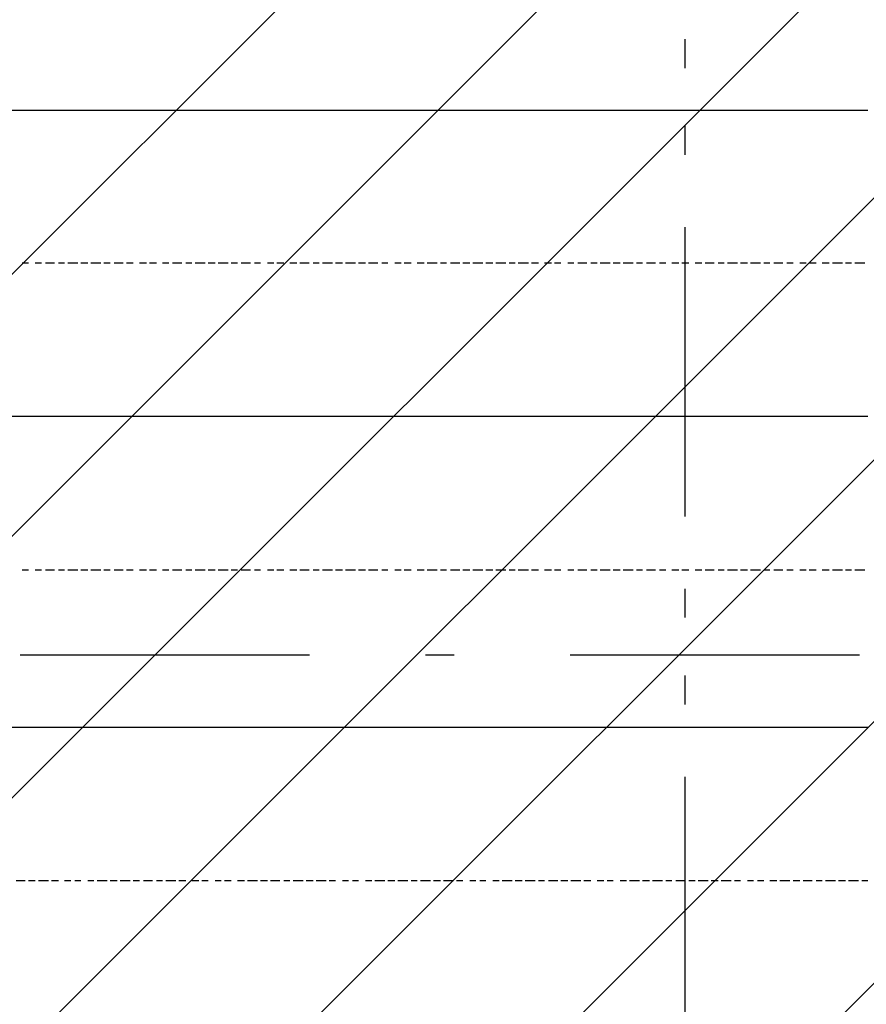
# Model space of a CAD drawing. Extents: x 997 to 109698, y 921 to 94021.
# Tile 512 of 656: x 20835 to 21933, y 47277 to 48554. Entities that reach past the tile are written whole.
import ezdxf

# ---------------------------------------------------------------- set-up
doc = ezdxf.new("R2010")
doc.units = 0
doc.header["$MEASUREMENT"] = 0
for name, color, linetype in [('12', 7, 'CONTINUOUS'), ('28', 7, 'CONTINUOUS'), ('40', 7, 'CONTINUOUS')]:
    doc.layers.add(name, color=color, linetype=linetype)

msp = doc.modelspace()

# ---------------------------------------------------------------- linework, layer by layer
at = {"layer": '12', "color": 5}
for p, q in [((20825.630503, 48436.563401), (20838.630503, 48436.563401)), ((20838.630503, 48436.563401), (20846.630503, 48436.563401)), ((20846.630503, 48436.563401), (20855.630503, 48436.563401)), ((20855.630503, 48436.563401), (20868.630503, 48436.563401)), ((20868.630503, 48436.563401), (20876.630503, 48436.563401)), ((20876.630503, 48436.563401), (20885.630503, 48436.563401)), ((20885.630503, 48436.563401), (20897.630503, 48436.563401)), ((20897.630503, 48436.563401), (20906.630503, 48436.563401)), ((20906.630503, 48436.563401), (20914.630503, 48436.563401)), ((20914.630503, 48436.563401), (20927.630503, 48436.563401)), ((20927.630503, 48436.563401), (20935.630503, 48436.563401)), ((20935.630503, 48436.563401), (20948.630503, 48436.563401)), ((20948.630503, 48436.563401), (20957.630503, 48436.563401)), ((20957.630503, 48436.563401), (20965.630503, 48436.563401)), ((20965.630503, 48436.563401), (20978.630503, 48436.563401)), ((20978.630503, 48436.563401), (20986.630503, 48436.563401)), ((20986.630503, 48436.563401), (20995.630503, 48436.563401)), ((20995.630503, 48436.563401), (21007.630503, 48436.563401)), ((21007.630503, 48436.563401), (21016.630503, 48436.563401)), ((21016.630503, 48436.563401), (21024.630503, 48436.563401)), ((21024.630503, 48436.563401), (21037.630503, 48436.563401)), ((21037.630503, 48436.563401), (21045.630503, 48436.563401)), ((21045.630503, 48436.563401), (21058.630503, 48436.563401)), ((21058.630503, 48436.563401), (21067.630503, 48436.563401)), ((21067.630503, 48436.563401), (21075.630503, 48436.563401)), ((21075.630503, 48436.563401), (21088.630503, 48436.563401)), ((21088.630503, 48436.563401), (21096.630503, 48436.563401)), ((21096.630503, 48436.563401), (21105.630503, 48436.563401)), ((21105.630503, 48436.563401), (21117.630503, 48436.563401)), ((21117.630503, 48436.563401), (21126.630503, 48436.563401)), ((21126.630503, 48436.563401), (21134.630503, 48436.563401)), ((21134.630503, 48436.563401), (21147.630503, 48436.563401)), ((21147.630503, 48436.563401), (21156.630503, 48436.563401)), ((21156.630503, 48436.563401), (21164.630503, 48436.563401)), ((21164.630503, 48436.563401), (21177.630503, 48436.563401)), ((21177.630503, 48436.563401), (21185.630503, 48436.563401)), ((21185.630503, 48436.563401), (21198.630503, 48436.563401)), ((21198.630503, 48436.563401), (21206.630503, 48436.563401)), ((21206.630503, 48436.563401), (21215.630503, 48436.563401)), ((21215.630503, 48436.563401), (21227.630503, 48436.563401)), ((21227.630503, 48436.563401), (21236.630503, 48436.563401)), ((21236.630503, 48436.563401), (21244.630503, 48436.563401)), ((21244.630503, 48436.563401), (21257.630503, 48436.563401)), ((21257.630503, 48436.563401), (21266.630503, 48436.563401)), ((21266.630503, 48436.563401), (21274.630503, 48436.563401)), ((21274.630503, 48436.563401), (21287.630503, 48436.563401)), ((21287.630503, 48436.563401), (21295.630503, 48436.563401)), ((21295.630503, 48436.563401), (21308.630503, 48436.563401)), ((21308.630503, 48436.563401), (21316.630503, 48436.563401)), ((21316.630503, 48436.563401), (21325.630503, 48436.563401)), ((21325.630503, 48436.563401), (21338.630503, 48436.563401)), ((21338.630503, 48436.563401), (21346.630503, 48436.563401)), ((21346.630503, 48436.563401), (21354.630503, 48436.563401)), ((21354.630503, 48436.563401), (21367.630503, 48436.563401)), ((21367.630503, 48436.563401), (21376.630503, 48436.563401)), ((21376.630503, 48436.563401), (21384.630503, 48436.563401)), ((21384.630503, 48436.563401), (21397.630503, 48436.563401)), ((21397.630503, 48436.563401), (21405.630503, 48436.563401)), ((21405.630503, 48436.563401), (21418.630503, 48436.563401)), ((21418.630503, 48436.563401), (21426.630503, 48436.563401)), ((21426.630503, 48436.563401), (21435.630503, 48436.563401)), ((21435.630503, 48436.563401), (21448.630503, 48436.563401)), ((21448.630503, 48436.563401), (21456.630503, 48436.563401)), ((21456.630503, 48436.563401), (21465.630503, 48436.563401)), ((21465.630503, 48436.563401), (21477.630503, 48436.563401)), ((21477.630503, 48436.563401), (21486.630503, 48436.563401)), ((21486.630503, 48436.563401), (21494.630503, 48436.563401)), ((21494.630503, 48436.563401), (21507.630503, 48436.563401)), ((21507.630503, 48436.563401), (21515.630503, 48436.563401)), ((21515.630503, 48436.563401), (21528.630503, 48436.563401)), ((21528.630503, 48436.563401), (21536.630503, 48436.563401)), ((21536.630503, 48436.563401), (21545.630503, 48436.563401)), ((21545.630503, 48436.563401), (21558.630503, 48436.563401)), ((21558.630503, 48436.563401), (21566.630503, 48436.563401)), ((21566.630503, 48436.563401), (21575.630503, 48436.563401)), ((21575.630503, 48436.563401), (21587.630503, 48436.563401)), ((21587.630503, 48436.563401), (21596.630503, 48436.563401)), ((21596.630503, 48436.563401), (21604.630503, 48436.563401)), ((21604.630503, 48436.563401), (21617.630503, 48436.563401)), ((21617.630503, 48436.563401), (21625.630503, 48436.563401)), ((21625.630503, 48436.563401), (21638.630503, 48436.563401)), ((21638.630503, 48436.563401), (21647.630503, 48436.563401)), ((21647.630503, 48436.563401), (21655.630503, 48436.563401)), ((21655.630503, 48436.563401), (21668.630503, 48436.563401)), ((21668.630503, 48436.563401), (21676.630503, 48436.563401)), ((21676.630503, 48436.563401), (21685.630503, 48436.563401)), ((21685.630503, 48436.563401), (21697.630503, 48436.563401)), ((21697.630503, 48436.563401), (21706.630503, 48436.563401)), ((21706.630503, 48436.563401), (21714.630503, 48436.563401)), ((21714.630503, 48436.563401), (21727.630503, 48436.563401)), ((21727.630503, 48436.563401), (21735.630503, 48436.563401)), ((21735.630503, 48436.563401), (21744.630503, 48436.563401)), ((21744.630503, 48436.563401), (21757.630503, 48436.563401)), ((21757.630503, 48436.563401), (21765.630503, 48436.563401)), ((21765.630503, 48436.563401), (21778.630503, 48436.563401)), ((21778.630503, 48436.563401), (21786.630503, 48436.563401)), ((21786.630503, 48436.563401), (21795.630503, 48436.563401)), ((21795.630503, 48436.563401), (21807.630503, 48436.563401)), ((21807.630503, 48436.563401), (21816.630503, 48436.563401)), ((21816.630503, 48436.563401), (21824.630503, 48436.563401)), ((21824.630503, 48436.563401), (21837.630503, 48436.563401)), ((21837.630503, 48436.563401), (21846.630503, 48436.563401)), ((21846.630503, 48436.563401), (21854.630503, 48436.563401)), ((21854.630503, 48436.563401), (21867.630503, 48436.563401)), ((21867.630503, 48436.563401), (21875.630503, 48436.563401)), ((21875.630503, 48436.563401), (21888.630503, 48436.563401)), ((21888.630503, 48436.563401), (21896.630503, 48436.563401)), ((21896.630503, 48436.563401), (21905.630503, 48436.563401)), ((21905.630503, 48436.563401), (21917.630503, 48436.563401)), ((21917.630503, 48436.563401), (21926.630503, 48436.563401)), ((21926.630503, 48436.563401), (21934.630503, 48436.563401)), ((20825.630503, 48039.563401), (20838.630503, 48039.563401)), ((20838.630503, 48039.563401), (20846.630503, 48039.563401)), ((20846.630503, 48039.563401), (20855.630503, 48039.563401)), ((20855.630503, 48039.563401), (20868.630503, 48039.563401)), ((20868.630503, 48039.563401), (20876.630503, 48039.563401)), ((20876.630503, 48039.563401), (20885.630503, 48039.563401)), ((20885.630503, 48039.563401), (20897.630503, 48039.563401)), ((20897.630503, 48039.563401), (20906.630503, 48039.563401)), ((20906.630503, 48039.563401), (20914.630503, 48039.563401)), ((20914.630503, 48039.563401), (20927.630503, 48039.563401)), ((20927.630503, 48039.563401), (20935.630503, 48039.563401)), ((20935.630503, 48039.563401), (20948.630503, 48039.563401)), ((20948.630503, 48039.563401), (20957.630503, 48039.563401)), ((20957.630503, 48039.563401), (20965.630503, 48039.563401)), ((20965.630503, 48039.563401), (20978.630503, 48039.563401)), ((20978.630503, 48039.563401), (20986.630503, 48039.563401)), ((20986.630503, 48039.563401), (20995.630503, 48039.563401)), ((20995.630503, 48039.563401), (21007.630503, 48039.563401)), ((21007.630503, 48039.563401), (21016.630503, 48039.563401)), ((21016.630503, 48039.563401), (21024.630503, 48039.563401)), ((21024.630503, 48039.563401), (21037.630503, 48039.563401)), ((21037.630503, 48039.563401), (21045.630503, 48039.563401)), ((21045.630503, 48039.563401), (21058.630503, 48039.563401)), ((21058.630503, 48039.563401), (21067.630503, 48039.563401)), ((21067.630503, 48039.563401), (21075.630503, 48039.563401)), ((21075.630503, 48039.563401), (21088.630503, 48039.563401)), ((21088.630503, 48039.563401), (21096.630503, 48039.563401)), ((21096.630503, 48039.563401), (21105.630503, 48039.563401)), ((21105.630503, 48039.563401), (21117.630503, 48039.563401)), ((21117.630503, 48039.563401), (21126.630503, 48039.563401)), ((21126.630503, 48039.563401), (21134.630503, 48039.563401)), ((21134.630503, 48039.563401), (21147.630503, 48039.563401)), ((21147.630503, 48039.563401), (21156.630503, 48039.563401)), ((21156.630503, 48039.563401), (21164.630503, 48039.563401)), ((21164.630503, 48039.563401), (21177.630503, 48039.563401)), ((21177.630503, 48039.563401), (21185.630503, 48039.563401)), ((21185.630503, 48039.563401), (21198.630503, 48039.563401)), ((21198.630503, 48039.563401), (21206.630503, 48039.563401)), ((21206.630503, 48039.563401), (21215.630503, 48039.563401)), ((21215.630503, 48039.563401), (21227.630503, 48039.563401)), ((21227.630503, 48039.563401), (21236.630503, 48039.563401)), ((21236.630503, 48039.563401), (21244.630503, 48039.563401)), ((21244.630503, 48039.563401), (21257.630503, 48039.563401)), ((21257.630503, 48039.563401), (21266.630503, 48039.563401)), ((21266.630503, 48039.563401), (21274.630503, 48039.563401)), ((21274.630503, 48039.563401), (21287.630503, 48039.563401)), ((21287.630503, 48039.563401), (21295.630503, 48039.563401)), ((21295.630503, 48039.563401), (21308.630503, 48039.563401)), ((21308.630503, 48039.563401), (21316.630503, 48039.563401)), ((21316.630503, 48039.563401), (21325.630503, 48039.563401)), ((21325.630503, 48039.563401), (21338.630503, 48039.563401)), ((21338.630503, 48039.563401), (21346.630503, 48039.563401)), ((21346.630503, 48039.563401), (21354.630503, 48039.563401)), ((21354.630503, 48039.563401), (21367.630503, 48039.563401)), ((21367.630503, 48039.563401), (21376.630503, 48039.563401)), ((21376.630503, 48039.563401), (21384.630503, 48039.563401)), ((21384.630503, 48039.563401), (21397.630503, 48039.563401)), ((21397.630503, 48039.563401), (21405.630503, 48039.563401)), ((21405.630503, 48039.563401), (21418.630503, 48039.563401)), ((21418.630503, 48039.563401), (21426.630503, 48039.563401)), ((21426.630503, 48039.563401), (21435.630503, 48039.563401)), ((21435.630503, 48039.563401), (21448.630503, 48039.563401)), ((21448.630503, 48039.563401), (21456.630503, 48039.563401)), ((21456.630503, 48039.563401), (21465.630503, 48039.563401)), ((21465.630503, 48039.563401), (21477.630503, 48039.563401)), ((21477.630503, 48039.563401), (21486.630503, 48039.563401)), ((21486.630503, 48039.563401), (21494.630503, 48039.563401)), ((21494.630503, 48039.563401), (21507.630503, 48039.563401)), ((21507.630503, 48039.563401), (21515.630503, 48039.563401)), ((21515.630503, 48039.563401), (21528.630503, 48039.563401)), ((21528.630503, 48039.563401), (21536.630503, 48039.563401)), ((21536.630503, 48039.563401), (21545.630503, 48039.563401)), ((21545.630503, 48039.563401), (21558.630503, 48039.563401)), ((21558.630503, 48039.563401), (21566.630503, 48039.563401)), ((21566.630503, 48039.563401), (21575.630503, 48039.563401)), ((21575.630503, 48039.563401), (21587.630503, 48039.563401)), ((21587.630503, 48039.563401), (21596.630503, 48039.563401)), ((21596.630503, 48039.563401), (21604.630503, 48039.563401)), ((21604.630503, 48039.563401), (21617.630503, 48039.563401)), ((21617.630503, 48039.563401), (21625.630503, 48039.563401)), ((21625.630503, 48039.563401), (21638.630503, 48039.563401)), ((21638.630503, 48039.563401), (21647.630503, 48039.563401)), ((21647.630503, 48039.563401), (21655.630503, 48039.563401)), ((21655.630503, 48039.563401), (21668.630503, 48039.563401)), ((21668.630503, 48039.563401), (21676.630503, 48039.563401)), ((21676.630503, 48039.563401), (21685.630503, 48039.563401)), ((21685.630503, 48039.563401), (21697.630503, 48039.563401)), ((21697.630503, 48039.563401), (21706.630503, 48039.563401)), ((21706.630503, 48039.563401), (21714.630503, 48039.563401)), ((21714.630503, 48039.563401), (21727.630503, 48039.563401)), ((21727.630503, 48039.563401), (21735.630503, 48039.563401)), ((21735.630503, 48039.563401), (21744.630503, 48039.563401)), ((21744.630503, 48039.563401), (21757.630503, 48039.563401)), ((21757.630503, 48039.563401), (21765.630503, 48039.563401)), ((21765.630503, 48039.563401), (21778.630503, 48039.563401)), ((21778.630503, 48039.563401), (21786.630503, 48039.563401)), ((21786.630503, 48039.563401), (21795.630503, 48039.563401)), ((21795.630503, 48039.563401), (21807.630503, 48039.563401)), ((21807.630503, 48039.563401), (21816.630503, 48039.563401)), ((21816.630503, 48039.563401), (21824.630503, 48039.563401)), ((21824.630503, 48039.563401), (21837.630503, 48039.563401)), ((21837.630503, 48039.563401), (21846.630503, 48039.563401)), ((21846.630503, 48039.563401), (21854.630503, 48039.563401)), ((21854.630503, 48039.563401), (21867.630503, 48039.563401)), ((21867.630503, 48039.563401), (21875.630503, 48039.563401)), ((21875.630503, 48039.563401), (21888.630503, 48039.563401)), ((21888.630503, 48039.563401), (21896.630503, 48039.563401)), ((21896.630503, 48039.563401), (21905.630503, 48039.563401)), ((21905.630503, 48039.563401), (21917.630503, 48039.563401)), ((21917.630503, 48039.563401), (21926.630503, 48039.563401)), ((21926.630503, 48039.563401), (21934.630503, 48039.563401)), ((20825.630503, 47636.563401), (20838.630503, 47636.563401)), ((20838.630503, 47636.563401), (20846.630503, 47636.563401)), ((20846.630503, 47636.563401), (20855.630503, 47636.563401)), ((20855.630503, 47636.563401), (20868.630503, 47636.563401)), ((20868.630503, 47636.563401), (20876.630503, 47636.563401)), ((20876.630503, 47636.563401), (20885.630503, 47636.563401)), ((20885.630503, 47636.563401), (20897.630503, 47636.563401)), ((20897.630503, 47636.563401), (20906.630503, 47636.563401)), ((20906.630503, 47636.563401), (20914.630503, 47636.563401)), ((20914.630503, 47636.563401), (20927.630503, 47636.563401)), ((20927.630503, 47636.563401), (20935.630503, 47636.563401)), ((20935.630503, 47636.563401), (20948.630503, 47636.563401)), ((20948.630503, 47636.563401), (20957.630503, 47636.563401)), ((20957.630503, 47636.563401), (20965.630503, 47636.563401)), ((20965.630503, 47636.563401), (20978.630503, 47636.563401)), ((20978.630503, 47636.563401), (20986.630503, 47636.563401)), ((20986.630503, 47636.563401), (20995.630503, 47636.563401)), ((20995.630503, 47636.563401), (21007.630503, 47636.563401)), ((21007.630503, 47636.563401), (21016.630503, 47636.563401)), ((21016.630503, 47636.563401), (21024.630503, 47636.563401)), ((21024.630503, 47636.563401), (21037.630503, 47636.563401)), ((21037.630503, 47636.563401), (21045.630503, 47636.563401)), ((21045.630503, 47636.563401), (21058.630503, 47636.563401)), ((21058.630503, 47636.563401), (21067.630503, 47636.563401)), ((21067.630503, 47636.563401), (21075.630503, 47636.563401)), ((21075.630503, 47636.563401), (21088.630503, 47636.563401)), ((21088.630503, 47636.563401), (21096.630503, 47636.563401)), ((21096.630503, 47636.563401), (21105.630503, 47636.563401)), ((21105.630503, 47636.563401), (21117.630503, 47636.563401)), ((21117.630503, 47636.563401), (21126.630503, 47636.563401)), ((21126.630503, 47636.563401), (21134.630503, 47636.563401)), ((21134.630503, 47636.563401), (21147.630503, 47636.563401)), ((21147.630503, 47636.563401), (21156.630503, 47636.563401)), ((21156.630503, 47636.563401), (21164.630503, 47636.563401)), ((21164.630503, 47636.563401), (21177.630503, 47636.563401)), ((21177.630503, 47636.563401), (21185.630503, 47636.563401)), ((21185.630503, 47636.563401), (21198.630503, 47636.563401)), ((21198.630503, 47636.563401), (21206.630503, 47636.563401)), ((21206.630503, 47636.563401), (21215.630503, 47636.563401)), ((21215.630503, 47636.563401), (21227.630503, 47636.563401)), ((21227.630503, 47636.563401), (21236.630503, 47636.563401)), ((21236.630503, 47636.563401), (21244.630503, 47636.563401)), ((21244.630503, 47636.563401), (21257.630503, 47636.563401)), ((21257.630503, 47636.563401), (21266.630503, 47636.563401)), ((21266.630503, 47636.563401), (21274.630503, 47636.563401)), ((21274.630503, 47636.563401), (21287.630503, 47636.563401)), ((21287.630503, 47636.563401), (21295.630503, 47636.563401)), ((21295.630503, 47636.563401), (21308.630503, 47636.563401)), ((21308.630503, 47636.563401), (21316.630503, 47636.563401)), ((21316.630503, 47636.563401), (21325.630503, 47636.563401)), ((21325.630503, 47636.563401), (21338.630503, 47636.563401)), ((21338.630503, 47636.563401), (21346.630503, 47636.563401)), ((21346.630503, 47636.563401), (21354.630503, 47636.563401)), ((21354.630503, 47636.563401), (21367.630503, 47636.563401)), ((21367.630503, 47636.563401), (21376.630503, 47636.563401)), ((21376.630503, 47636.563401), (21384.630503, 47636.563401)), ((21384.630503, 47636.563401), (21397.630503, 47636.563401)), ((21397.630503, 47636.563401), (21405.630503, 47636.563401)), ((21405.630503, 47636.563401), (21418.630503, 47636.563401)), ((21418.630503, 47636.563401), (21426.630503, 47636.563401)), ((21426.630503, 47636.563401), (21435.630503, 47636.563401)), ((21435.630503, 47636.563401), (21448.630503, 47636.563401)), ((21448.630503, 47636.563401), (21456.630503, 47636.563401)), ((21456.630503, 47636.563401), (21465.630503, 47636.563401)), ((21465.630503, 47636.563401), (21477.630503, 47636.563401)), ((21477.630503, 47636.563401), (21486.630503, 47636.563401)), ((21486.630503, 47636.563401), (21494.630503, 47636.563401)), ((21494.630503, 47636.563401), (21507.630503, 47636.563401)), ((21507.630503, 47636.563401), (21515.630503, 47636.563401)), ((21515.630503, 47636.563401), (21528.630503, 47636.563401)), ((21528.630503, 47636.563401), (21536.630503, 47636.563401)), ((21536.630503, 47636.563401), (21545.630503, 47636.563401)), ((21545.630503, 47636.563401), (21558.630503, 47636.563401)), ((21558.630503, 47636.563401), (21566.630503, 47636.563401)), ((21566.630503, 47636.563401), (21575.630503, 47636.563401)), ((21575.630503, 47636.563401), (21587.630503, 47636.563401)), ((21587.630503, 47636.563401), (21596.630503, 47636.563401)), ((21596.630503, 47636.563401), (21604.630503, 47636.563401)), ((21604.630503, 47636.563401), (21617.630503, 47636.563401)), ((21617.630503, 47636.563401), (21625.630503, 47636.563401)), ((21625.630503, 47636.563401), (21638.630503, 47636.563401)), ((21638.630503, 47636.563401), (21647.630503, 47636.563401)), ((21647.630503, 47636.563401), (21655.630503, 47636.563401)), ((21655.630503, 47636.563401), (21668.630503, 47636.563401)), ((21668.630503, 47636.563401), (21676.630503, 47636.563401)), ((21676.630503, 47636.563401), (21685.630503, 47636.563401)), ((21685.630503, 47636.563401), (21697.630503, 47636.563401)), ((21697.630503, 47636.563401), (21706.630503, 47636.563401)), ((21706.630503, 47636.563401), (21714.630503, 47636.563401)), ((21714.630503, 47636.563401), (21727.630503, 47636.563401)), ((21727.630503, 47636.563401), (21735.630503, 47636.563401)), ((21735.630503, 47636.563401), (21744.630503, 47636.563401)), ((21744.630503, 47636.563401), (21757.630503, 47636.563401)), ((21757.630503, 47636.563401), (21765.630503, 47636.563401)), ((21765.630503, 47636.563401), (21778.630503, 47636.563401)), ((21778.630503, 47636.563401), (21786.630503, 47636.563401)), ((21786.630503, 47636.563401), (21795.630503, 47636.563401)), ((21795.630503, 47636.563401), (21807.630503, 47636.563401)), ((21807.630503, 47636.563401), (21816.630503, 47636.563401)), ((21816.630503, 47636.563401), (21824.630503, 47636.563401)), ((21824.630503, 47636.563401), (21837.630503, 47636.563401)), ((21837.630503, 47636.563401), (21846.630503, 47636.563401)), ((21846.630503, 47636.563401), (21854.630503, 47636.563401)), ((21854.630503, 47636.563401), (21867.630503, 47636.563401)), ((21867.630503, 47636.563401), (21875.630503, 47636.563401)), ((21875.630503, 47636.563401), (21888.630503, 47636.563401)), ((21888.630503, 47636.563401), (21896.630503, 47636.563401)), ((21896.630503, 47636.563401), (21905.630503, 47636.563401)), ((21905.630503, 47636.563401), (21917.630503, 47636.563401)), ((21917.630503, 47636.563401), (21926.630503, 47636.563401)), ((21926.630503, 47636.563401), (21934.630503, 47636.563401))]:
    msp.add_line(p, q, dxfattribs=at)
at = {"layer": '12', "color": 1}
for p, q in [((20838.630503, 48238.563401), (20846.630503, 48238.563401)), ((20855.630503, 48238.563401), (20863.630503, 48238.563401)), ((20868.630503, 48238.563401), (20880.630503, 48238.563401)), ((20885.630503, 48238.563401), (20893.630503, 48238.563401)), ((20897.630503, 48238.563401), (20910.630503, 48238.563401)), ((20914.630503, 48238.563401), (20923.630503, 48238.563401)), ((20927.630503, 48238.563401), (20940.630503, 48238.563401)), ((20944.630503, 48238.563401), (20952.630503, 48238.563401)), ((20957.630503, 48238.563401), (20969.630503, 48238.563401)), ((20973.630503, 48238.563401), (20982.630503, 48238.563401)), ((20990.630503, 48238.563401), (20999.630503, 48238.563401)), ((21003.630503, 48238.563401), (21012.630503, 48238.563401)), ((21020.630503, 48238.563401), (21028.630503, 48238.563401)), ((21033.630503, 48238.563401), (21045.630503, 48238.563401)), ((21050.630503, 48238.563401), (21058.630503, 48238.563401)), ((21062.630503, 48238.563401), (21075.630503, 48238.563401)), ((21079.630503, 48238.563401), (21088.630503, 48238.563401)), ((21092.630503, 48238.563401), (21105.630503, 48238.563401)), ((21109.630503, 48238.563401), (21117.630503, 48238.563401)), ((21122.630503, 48238.563401), (21134.630503, 48238.563401)), ((21139.630503, 48238.563401), (21147.630503, 48238.563401)), ((21156.630503, 48238.563401), (21164.630503, 48238.563401)), ((21168.630503, 48238.563401), (21177.630503, 48238.563401)), ((21185.630503, 48238.563401), (21194.630503, 48238.563401)), ((21198.630503, 48238.563401), (21210.630503, 48238.563401)), ((21215.630503, 48238.563401), (21223.630503, 48238.563401)), ((21227.630503, 48238.563401), (21240.630503, 48238.563401)), ((21244.630503, 48238.563401), (21253.630503, 48238.563401)), ((21257.630503, 48238.563401), (21270.630503, 48238.563401)), ((21274.630503, 48238.563401), (21283.630503, 48238.563401)), ((21287.630503, 48238.563401), (21299.630503, 48238.563401)), ((21304.630503, 48238.563401), (21312.630503, 48238.563401)), ((21321.630503, 48238.563401), (21329.630503, 48238.563401)), ((21333.630503, 48238.563401), (21342.630503, 48238.563401)), ((21350.630503, 48238.563401), (21359.630503, 48238.563401)), ((21363.630503, 48238.563401), (21376.630503, 48238.563401)), ((21380.630503, 48238.563401), (21388.630503, 48238.563401)), ((21393.630503, 48238.563401), (21405.630503, 48238.563401)), ((21409.630503, 48238.563401), (21418.630503, 48238.563401)), ((21422.630503, 48238.563401), (21435.630503, 48238.563401)), ((21439.630503, 48238.563401), (21448.630503, 48238.563401)), ((21452.630503, 48238.563401), (21465.630503, 48238.563401)), ((21469.630503, 48238.563401), (21477.630503, 48238.563401)), ((21481.630503, 48238.563401), (21494.630503, 48238.563401)), ((21498.630503, 48238.563401), (21507.630503, 48238.563401)), ((21515.630503, 48238.563401), (21524.630503, 48238.563401)), ((21528.630503, 48238.563401), (21536.630503, 48238.563401)), ((21545.630503, 48238.563401), (21553.630503, 48238.563401)), ((21558.630503, 48238.563401), (21570.630503, 48238.563401)), ((21575.630503, 48238.563401), (21583.630503, 48238.563401)), ((21587.630503, 48238.563401), (21600.630503, 48238.563401)), ((21604.630503, 48238.563401), (21613.630503, 48238.563401)), ((21617.630503, 48238.563401), (21630.630503, 48238.563401)), ((21634.630503, 48238.563401), (21642.630503, 48238.563401)), ((21647.630503, 48238.563401), (21659.630503, 48238.563401)), ((21664.630503, 48238.563401), (21672.630503, 48238.563401)), ((21680.630503, 48238.563401), (21689.630503, 48238.563401)), ((21693.630503, 48238.563401), (21702.630503, 48238.563401)), ((21710.630503, 48238.563401), (21719.630503, 48238.563401)), ((21723.630503, 48238.563401), (21735.630503, 48238.563401)), ((21740.630503, 48238.563401), (21748.630503, 48238.563401)), ((21752.630503, 48238.563401), (21765.630503, 48238.563401)), ((21769.630503, 48238.563401), (21778.630503, 48238.563401)), ((21782.630503, 48238.563401), (21795.630503, 48238.563401)), ((21799.630503, 48238.563401), (21807.630503, 48238.563401)), ((21812.630503, 48238.563401), (21824.630503, 48238.563401)), ((21829.630503, 48238.563401), (21837.630503, 48238.563401)), ((21846.630503, 48238.563401), (21854.630503, 48238.563401)), ((21858.630503, 48238.563401), (21867.630503, 48238.563401)), ((21875.630503, 48238.563401), (21884.630503, 48238.563401)), ((21888.630503, 48238.563401), (21901.630503, 48238.563401)), ((21905.630503, 48238.563401), (21913.630503, 48238.563401)), ((21917.630503, 48238.563401), (21930.630503, 48238.563401)), ((20838.630503, 47840.563401), (20846.630503, 47840.563401)), ((20855.630503, 47840.563401), (20863.630503, 47840.563401)), ((20868.630503, 47840.563401), (20880.630503, 47840.563401)), ((20885.630503, 47840.563401), (20893.630503, 47840.563401)), ((20897.630503, 47840.563401), (20910.630503, 47840.563401)), ((20914.630503, 47840.563401), (20923.630503, 47840.563401)), ((20927.630503, 47840.563401), (20940.630503, 47840.563401)), ((20944.630503, 47840.563401), (20952.630503, 47840.563401)), ((20957.630503, 47840.563401), (20969.630503, 47840.563401)), ((20973.630503, 47840.563401), (20982.630503, 47840.563401)), ((20990.630503, 47840.563401), (20999.630503, 47840.563401)), ((21003.630503, 47840.563401), (21012.630503, 47840.563401)), ((21020.630503, 47840.563401), (21028.630503, 47840.563401)), ((21033.630503, 47840.563401), (21045.630503, 47840.563401)), ((21050.630503, 47840.563401), (21058.630503, 47840.563401)), ((21062.630503, 47840.563401), (21075.630503, 47840.563401)), ((21079.630503, 47840.563401), (21088.630503, 47840.563401)), ((21092.630503, 47840.563401), (21105.630503, 47840.563401)), ((21109.630503, 47840.563401), (21117.630503, 47840.563401)), ((21122.630503, 47840.563401), (21134.630503, 47840.563401)), ((21139.630503, 47840.563401), (21147.630503, 47840.563401)), ((21156.630503, 47840.563401), (21164.630503, 47840.563401)), ((21168.630503, 47840.563401), (21177.630503, 47840.563401)), ((21185.630503, 47840.563401), (21194.630503, 47840.563401)), ((21198.630503, 47840.563401), (21210.630503, 47840.563401)), ((21215.630503, 47840.563401), (21223.630503, 47840.563401)), ((21227.630503, 47840.563401), (21240.630503, 47840.563401)), ((21244.630503, 47840.563401), (21253.630503, 47840.563401)), ((21257.630503, 47840.563401), (21270.630503, 47840.563401)), ((21274.630503, 47840.563401), (21283.630503, 47840.563401)), ((21287.630503, 47840.563401), (21299.630503, 47840.563401)), ((21304.630503, 47840.563401), (21312.630503, 47840.563401)), ((21321.630503, 47840.563401), (21329.630503, 47840.563401)), ((21333.630503, 47840.563401), (21342.630503, 47840.563401)), ((21350.630503, 47840.563401), (21359.630503, 47840.563401)), ((21363.630503, 47840.563401), (21376.630503, 47840.563401)), ((21380.630503, 47840.563401), (21388.630503, 47840.563401)), ((21393.630503, 47840.563401), (21405.630503, 47840.563401)), ((21409.630503, 47840.563401), (21418.630503, 47840.563401)), ((21422.630503, 47840.563401), (21435.630503, 47840.563401)), ((21439.630503, 47840.563401), (21448.630503, 47840.563401)), ((21452.630503, 47840.563401), (21465.630503, 47840.563401)), ((21469.630503, 47840.563401), (21477.630503, 47840.563401)), ((21481.630503, 47840.563401), (21494.630503, 47840.563401)), ((21498.630503, 47840.563401), (21507.630503, 47840.563401)), ((21515.630503, 47840.563401), (21524.630503, 47840.563401)), ((21528.630503, 47840.563401), (21536.630503, 47840.563401)), ((21545.630503, 47840.563401), (21553.630503, 47840.563401)), ((21558.630503, 47840.563401), (21570.630503, 47840.563401)), ((21575.630503, 47840.563401), (21583.630503, 47840.563401)), ((21587.630503, 47840.563401), (21600.630503, 47840.563401)), ((21604.630503, 47840.563401), (21613.630503, 47840.563401)), ((21617.630503, 47840.563401), (21630.630503, 47840.563401)), ((21634.630503, 47840.563401), (21642.630503, 47840.563401)), ((21647.630503, 47840.563401), (21659.630503, 47840.563401)), ((21664.630503, 47840.563401), (21672.630503, 47840.563401)), ((21680.630503, 47840.563401), (21689.630503, 47840.563401)), ((21693.630503, 47840.563401), (21702.630503, 47840.563401)), ((21710.630503, 47840.563401), (21719.630503, 47840.563401)), ((21723.630503, 47840.563401), (21735.630503, 47840.563401)), ((21740.630503, 47840.563401), (21748.630503, 47840.563401)), ((21752.630503, 47840.563401), (21765.630503, 47840.563401)), ((21769.630503, 47840.563401), (21778.630503, 47840.563401)), ((21782.630503, 47840.563401), (21795.630503, 47840.563401)), ((21799.630503, 47840.563401), (21807.630503, 47840.563401)), ((21812.630503, 47840.563401), (21824.630503, 47840.563401)), ((21829.630503, 47840.563401), (21837.630503, 47840.563401)), ((21846.630503, 47840.563401), (21854.630503, 47840.563401)), ((21858.630503, 47840.563401), (21867.630503, 47840.563401)), ((21875.630503, 47840.563401), (21884.630503, 47840.563401)), ((21888.630503, 47840.563401), (21901.630503, 47840.563401)), ((21905.630503, 47840.563401), (21913.630503, 47840.563401)), ((21917.630503, 47840.563401), (21930.630503, 47840.563401)), ((20830.630503, 47437.563401), (20842.630503, 47437.563401)), ((20846.630503, 47437.563401), (20855.630503, 47437.563401)), ((20859.630503, 47437.563401), (20872.630503, 47437.563401)), ((20876.630503, 47437.563401), (20885.630503, 47437.563401)), ((20893.630503, 47437.563401), (20901.630503, 47437.563401)), ((20906.630503, 47437.563401), (20914.630503, 47437.563401)), ((20923.630503, 47437.563401), (20931.630503, 47437.563401)), ((20935.630503, 47437.563401), (20948.630503, 47437.563401)), ((20952.630503, 47437.563401), (20961.630503, 47437.563401)), ((20965.630503, 47437.563401), (20978.630503, 47437.563401)), ((20982.630503, 47437.563401), (20990.630503, 47437.563401)), ((20995.630503, 47437.563401), (21007.630503, 47437.563401)), ((21012.630503, 47437.563401), (21020.630503, 47437.563401)), ((21024.630503, 47437.563401), (21037.630503, 47437.563401)), ((21041.630503, 47437.563401), (21050.630503, 47437.563401)), ((21058.630503, 47437.563401), (21067.630503, 47437.563401)), ((21071.630503, 47437.563401), (21079.630503, 47437.563401)), ((21088.630503, 47437.563401), (21096.630503, 47437.563401)), ((21100.630503, 47437.563401), (21109.630503, 47437.563401)), ((21117.630503, 47437.563401), (21126.630503, 47437.563401)), ((21130.630503, 47437.563401), (21143.630503, 47437.563401)), ((21147.630503, 47437.563401), (21156.630503, 47437.563401)), ((21160.630503, 47437.563401), (21172.630503, 47437.563401)), ((21177.630503, 47437.563401), (21185.630503, 47437.563401)), ((21189.630503, 47437.563401), (21202.630503, 47437.563401)), ((21206.630503, 47437.563401), (21215.630503, 47437.563401)), ((21219.630503, 47437.563401), (21232.630503, 47437.563401)), ((21236.630503, 47437.563401), (21244.630503, 47437.563401)), ((21253.630503, 47437.563401), (21261.630503, 47437.563401)), ((21266.630503, 47437.563401), (21274.630503, 47437.563401)), ((21283.630503, 47437.563401), (21291.630503, 47437.563401)), ((21295.630503, 47437.563401), (21308.630503, 47437.563401)), ((21312.630503, 47437.563401), (21321.630503, 47437.563401)), ((21325.630503, 47437.563401), (21338.630503, 47437.563401)), ((21342.630503, 47437.563401), (21350.630503, 47437.563401)), ((21354.630503, 47437.563401), (21367.630503, 47437.563401)), ((21371.630503, 47437.563401), (21380.630503, 47437.563401)), ((21384.630503, 47437.563401), (21397.630503, 47437.563401)), ((21401.630503, 47437.563401), (21409.630503, 47437.563401)), ((21418.630503, 47437.563401), (21426.630503, 47437.563401)), ((21431.630503, 47437.563401), (21439.630503, 47437.563401)), ((21448.630503, 47437.563401), (21456.630503, 47437.563401)), ((21460.630503, 47437.563401), (21473.630503, 47437.563401)), ((21477.630503, 47437.563401), (21486.630503, 47437.563401)), ((21490.630503, 47437.563401), (21503.630503, 47437.563401)), ((21507.630503, 47437.563401), (21515.630503, 47437.563401)), ((21520.630503, 47437.563401), (21532.630503, 47437.563401)), ((21536.630503, 47437.563401), (21545.630503, 47437.563401)), ((21549.630503, 47437.563401), (21562.630503, 47437.563401)), ((21566.630503, 47437.563401), (21575.630503, 47437.563401)), ((21583.630503, 47437.563401), (21592.630503, 47437.563401)), ((21596.630503, 47437.563401), (21604.630503, 47437.563401)), ((21613.630503, 47437.563401), (21621.630503, 47437.563401)), ((21625.630503, 47437.563401), (21638.630503, 47437.563401)), ((21642.630503, 47437.563401), (21651.630503, 47437.563401)), ((21655.630503, 47437.563401), (21668.630503, 47437.563401)), ((21672.630503, 47437.563401), (21680.630503, 47437.563401)), ((21685.630503, 47437.563401), (21697.630503, 47437.563401)), ((21702.630503, 47437.563401), (21710.630503, 47437.563401)), ((21714.630503, 47437.563401), (21727.630503, 47437.563401)), ((21731.630503, 47437.563401), (21740.630503, 47437.563401)), ((21744.630503, 47437.563401), (21757.630503, 47437.563401)), ((21761.630503, 47437.563401), (21769.630503, 47437.563401)), ((21778.630503, 47437.563401), (21786.630503, 47437.563401)), ((21791.630503, 47437.563401), (21799.630503, 47437.563401)), ((21807.630503, 47437.563401), (21816.630503, 47437.563401)), ((21820.630503, 47437.563401), (21833.630503, 47437.563401)), ((21837.630503, 47437.563401), (21846.630503, 47437.563401)), ((21850.630503, 47437.563401), (21862.630503, 47437.563401)), ((21867.630503, 47437.563401), (21875.630503, 47437.563401)), ((21879.630503, 47437.563401), (21892.630503, 47437.563401)), ((21896.630503, 47437.563401), (21905.630503, 47437.563401)), ((21909.630503, 47437.563401), (21922.630503, 47437.563401)), ((21926.630503, 47437.563401), (21934.630503, 47437.563401))]:
    msp.add_line(p, q, dxfattribs=at)
at = {"layer": '28', "color": 2}
for p, q in [((14872.636205, 42270.90991), (31287.681533, 58685.955237)), ((14872.636205, 41931.498655), (31627.092788, 58685.955237)), ((14872.636205, 41592.0874), (31966.504043, 58685.955237)), ((14872.636205, 41252.676145), (32305.915298, 58685.955237)), ((14872.636205, 40913.26489), (32645.326553, 58685.955237)), ((14872.636205, 40573.853635), (32984.737808, 58685.955237)), ((14872.636205, 40234.44238), (33324.149063, 58685.955237))]:
    msp.add_line(p, q, dxfattribs=at)
at = {"layer": '28', "color": 4}
for p, q in [((21211.130503, 47729.563401), (20836.130503, 47729.563401)), ((21923.630503, 47729.563401), (21548.630503, 47729.563401))]:
    msp.add_line(p, q, dxfattribs=at)
at = {"layer": '28', "color": 4, "linetype": 'Continuous'}
msp.add_line((21398.630503, 47729.563401), (21361.130503, 47729.563401), dxfattribs=at)
at = {"layer": '40', "color": 8, "linetype": 'Continuous'}
for p, q in [((21697.636205, 48528.454238), (21697.636205, 48490.954238)), ((21697.636205, 48415.954238), (21697.636205, 48378.454238)), ((21697.636205, 48284.704238), (21697.636205, 47909.704238)), ((21697.636205, 47815.954238), (21697.636205, 47778.454238)), ((21697.636205, 47703.454238), (21697.636205, 47665.954238)), ((21697.636205, 47572.204238), (21697.636205, 47197.204238))]:
    msp.add_line(p, q, dxfattribs=at)

doc.saveas('drawing.dxf')
